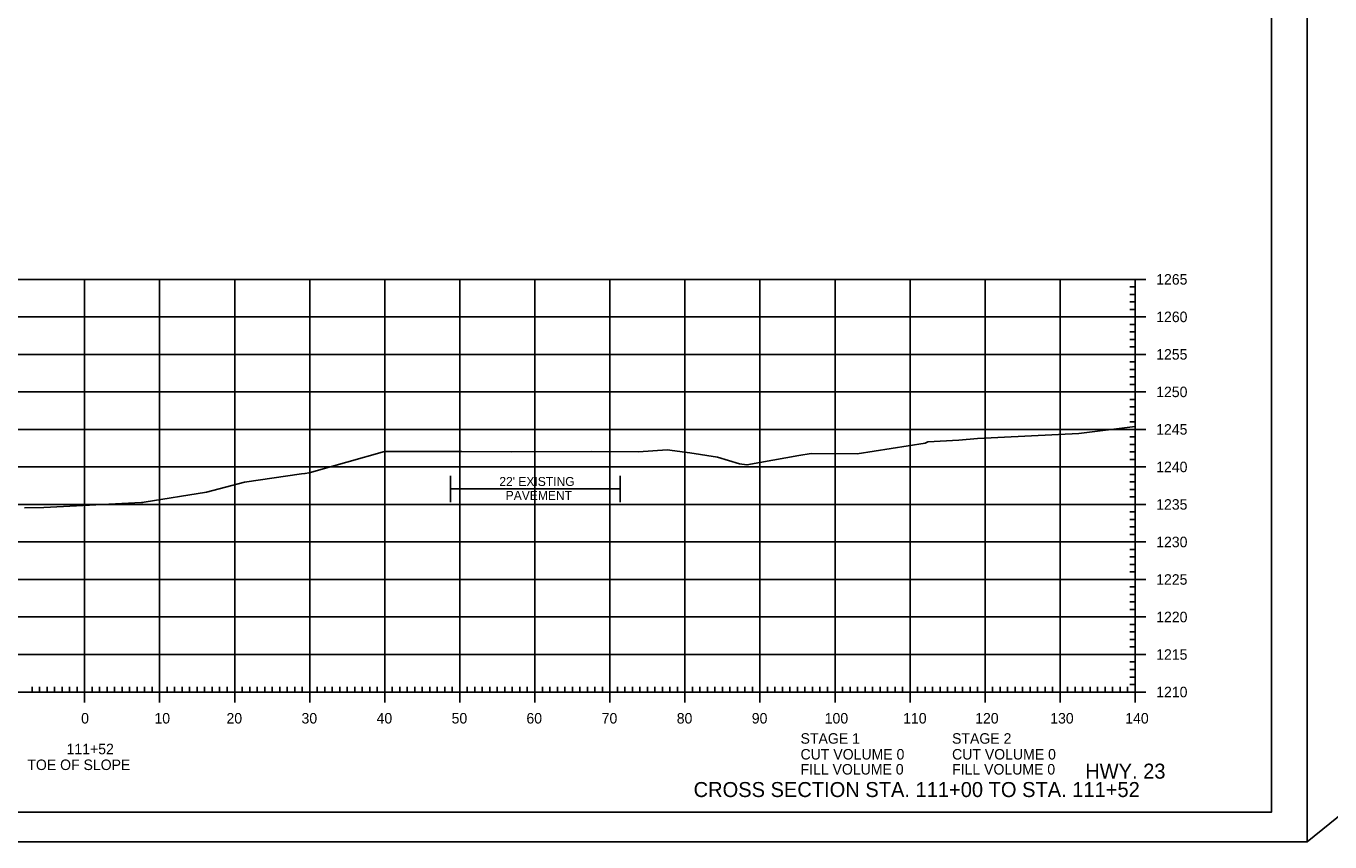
# Model space of a CAD drawing. Extents: x 1406028 to 1412453, y 321733 to 325986.
# Drawn here: x 1406582.1 to 1406755.8, y 322999.4 to 323108.1 of the extents above; entities that cross this region are included whole.
import ezdxf

# ---------------------------------------------------------------- set-up
doc = ezdxf.new("R2010")
doc.units = 0
for name, color, linetype in [('R_Axis', 7, 'Continuous'), ('R_Axis Annot', 7, 'Continuous'), ('R_Border', 7, 'Continuous'), ('R_Draft', 7, 'Continuous'), ('R_Exist Surface', 7, 'Continuous'), ('R_Grid', 7, 'Continuous'), ('R_No Plot', 7, 'Continuous'), ('R_Water', 7, 'Continuous')]:
    doc.layers.add(name, color=color, linetype=linetype)

msp = doc.modelspace()

# ---------------------------------------------------------------- linework, layer by layer
at = {"layer": 'R_Axis'}
for p, q in [((1406731.29, 323074.34), (1406728.49, 323074.34)), ((1406729.89, 323019.34), (1406729.89, 323074.34)), ((1406729.89, 323073.34), (1406729.19, 323073.34)), ((1406729.89, 323072.34), (1406729.19, 323072.34)), ((1406729.89, 323071.34), (1406729.19, 323071.34)), ((1406729.89, 323070.34), (1406729.19, 323070.34)), ((1406731.29, 323069.34), (1406728.49, 323069.34)), ((1406729.89, 323068.34), (1406729.19, 323068.34)), ((1406729.89, 323067.34), (1406729.19, 323067.34)), ((1406729.89, 323066.34), (1406729.19, 323066.34)), ((1406729.89, 323065.34), (1406729.19, 323065.34)), ((1406731.29, 323064.34), (1406728.49, 323064.34)), ((1406729.89, 323063.34), (1406729.19, 323063.34)), ((1406729.89, 323062.34), (1406729.19, 323062.34)), ((1406729.89, 323061.34), (1406729.19, 323061.34)), ((1406729.89, 323060.34), (1406729.19, 323060.34)), ((1406731.29, 323059.34), (1406728.49, 323059.34)), ((1406729.89, 323058.34), (1406729.19, 323058.34)), ((1406729.89, 323057.34), (1406729.19, 323057.34)), ((1406729.89, 323056.34), (1406729.19, 323056.34)), ((1406729.89, 323055.34), (1406729.19, 323055.34)), ((1406731.29, 323054.34), (1406728.49, 323054.34)), ((1406729.89, 323053.34), (1406729.19, 323053.34)), ((1406729.89, 323052.34), (1406729.19, 323052.34)), ((1406729.89, 323051.34), (1406729.19, 323051.34)), ((1406731.29, 323049.34), (1406728.49, 323049.34)), ((1406729.89, 323050.34), (1406729.19, 323050.34)), ((1406729.89, 323048.34), (1406729.19, 323048.34)), ((1406729.89, 323047.34), (1406729.19, 323047.34)), ((1406729.89, 323046.34), (1406729.19, 323046.34)), ((1406731.29, 323044.34), (1406728.49, 323044.34)), ((1406729.89, 323045.34), (1406729.19, 323045.34)), ((1406729.89, 323043.34), (1406729.19, 323043.34)), ((1406729.89, 323042.34), (1406729.19, 323042.34)), ((1406729.89, 323041.34), (1406729.19, 323041.34)), ((1406731.29, 323039.34), (1406728.49, 323039.34)), ((1406729.89, 323040.34), (1406729.19, 323040.34)), ((1406729.89, 323038.34), (1406729.19, 323038.34)), ((1406729.89, 323037.34), (1406729.19, 323037.34)), ((1406729.89, 323036.34), (1406729.19, 323036.34)), ((1406731.29, 323034.34), (1406728.49, 323034.34)), ((1406729.89, 323035.34), (1406729.19, 323035.34)), ((1406729.89, 323033.34), (1406729.19, 323033.34)), ((1406729.89, 323032.34), (1406729.19, 323032.34)), ((1406729.89, 323031.34), (1406729.19, 323031.34)), ((1406729.89, 323030.34), (1406729.19, 323030.34)), ((1406731.29, 323029.34), (1406728.49, 323029.34)), ((1406729.89, 323028.34), (1406729.19, 323028.34)), ((1406729.89, 323027.34), (1406729.19, 323027.34)), ((1406729.89, 323026.34), (1406729.19, 323026.34)), ((1406729.89, 323025.34), (1406729.19, 323025.34)), ((1406731.29, 323024.34), (1406728.49, 323024.34)), ((1406729.89, 323023.34), (1406729.19, 323023.34)), ((1406729.89, 323022.34), (1406729.19, 323022.34)), ((1406582.89, 323019.34), (1406582.89, 323020.04)), ((1406583.89, 323019.34), (1406583.89, 323020.04)), ((1406584.89, 323019.34), (1406584.89, 323020.04)), ((1406585.89, 323019.34), (1406585.89, 323020.04)), ((1406586.89, 323019.34), (1406586.89, 323020.04)), ((1406587.89, 323019.34), (1406587.89, 323020.04)), ((1406588.89, 323019.34), (1406588.89, 323020.04)), ((1406589.89, 323017.94), (1406589.89, 323020.74)), ((1406590.89, 323019.34), (1406590.89, 323020.04)), ((1406591.89, 323019.34), (1406591.89, 323020.04)), ((1406592.89, 323019.34), (1406592.89, 323020.04)), ((1406593.89, 323019.34), (1406593.89, 323020.04)), ((1406594.89, 323019.34), (1406594.89, 323020.04)), ((1406595.89, 323019.34), (1406595.89, 323020.04)), ((1406596.89, 323019.34), (1406596.89, 323020.04)), ((1406597.89, 323019.34), (1406597.89, 323020.04)), ((1406598.89, 323019.34), (1406598.89, 323020.04)), ((1406599.89, 323017.94), (1406599.89, 323020.74)), ((1406600.89, 323019.34), (1406600.89, 323020.04)), ((1406601.89, 323019.34), (1406601.89, 323020.04)), ((1406602.89, 323019.34), (1406602.89, 323020.04)), ((1406603.89, 323019.34), (1406603.89, 323020.04)), ((1406604.89, 323019.34), (1406604.89, 323020.04)), ((1406605.89, 323019.34), (1406605.89, 323020.04)), ((1406606.89, 323019.34), (1406606.89, 323020.04)), ((1406607.89, 323019.34), (1406607.89, 323020.04)), ((1406608.89, 323019.34), (1406608.89, 323020.04)), ((1406609.89, 323017.94), (1406609.89, 323020.74)), ((1406610.89, 323019.34), (1406610.89, 323020.04)), ((1406611.89, 323019.34), (1406611.89, 323020.04)), ((1406612.89, 323019.34), (1406612.89, 323020.04)), ((1406613.89, 323019.34), (1406613.89, 323020.04)), ((1406614.89, 323019.34), (1406614.89, 323020.04)), ((1406615.89, 323019.34), (1406615.89, 323020.04)), ((1406616.89, 323019.34), (1406616.89, 323020.04)), ((1406617.89, 323019.34), (1406617.89, 323020.04)), ((1406618.89, 323019.34), (1406618.89, 323020.04)), ((1406619.89, 323017.94), (1406619.89, 323020.74)), ((1406620.89, 323019.34), (1406620.89, 323020.04)), ((1406621.89, 323019.34), (1406621.89, 323020.04)), ((1406622.89, 323019.34), (1406622.89, 323020.04)), ((1406623.89, 323019.34), (1406623.89, 323020.04)), ((1406624.89, 323019.34), (1406624.89, 323020.04)), ((1406625.89, 323019.34), (1406625.89, 323020.04)), ((1406626.89, 323019.34), (1406626.89, 323020.04)), ((1406627.89, 323019.34), (1406627.89, 323020.04)), ((1406628.89, 323019.34), (1406628.89, 323020.04)), ((1406629.89, 323017.94), (1406629.89, 323020.74)), ((1406630.89, 323019.34), (1406630.89, 323020.04)), ((1406631.89, 323019.34), (1406631.89, 323020.04)), ((1406632.89, 323019.34), (1406632.89, 323020.04)), ((1406633.89, 323019.34), (1406633.89, 323020.04)), ((1406634.89, 323019.34), (1406634.89, 323020.04)), ((1406635.89, 323019.34), (1406635.89, 323020.04)), ((1406636.89, 323019.34), (1406636.89, 323020.04)), ((1406637.89, 323019.34), (1406637.89, 323020.04)), ((1406638.89, 323019.34), (1406638.89, 323020.04)), ((1406639.89, 323017.94), (1406639.89, 323020.74)), ((1406640.89, 323019.34), (1406640.89, 323020.04)), ((1406641.89, 323019.34), (1406641.89, 323020.04)), ((1406642.89, 323019.34), (1406642.89, 323020.04)), ((1406643.89, 323019.34), (1406643.89, 323020.04)), ((1406644.89, 323019.34), (1406644.89, 323020.04)), ((1406645.89, 323019.34), (1406645.89, 323020.04)), ((1406646.89, 323019.34), (1406646.89, 323020.04)), ((1406647.89, 323019.34), (1406647.89, 323020.04)), ((1406648.89, 323019.34), (1406648.89, 323020.04)), ((1406649.89, 323017.94), (1406649.89, 323020.74)), ((1406650.89, 323019.34), (1406650.89, 323020.04)), ((1406651.89, 323019.34), (1406651.89, 323020.04)), ((1406652.89, 323019.34), (1406652.89, 323020.04)), ((1406653.89, 323019.34), (1406653.89, 323020.04)), ((1406654.89, 323019.34), (1406654.89, 323020.04)), ((1406655.89, 323019.34), (1406655.89, 323020.04)), ((1406656.89, 323019.34), (1406656.89, 323020.04)), ((1406657.89, 323019.34), (1406657.89, 323020.04)), ((1406658.89, 323019.34), (1406658.89, 323020.04)), ((1406659.89, 323017.94), (1406659.89, 323020.74)), ((1406660.89, 323019.34), (1406660.89, 323020.04)), ((1406661.89, 323019.34), (1406661.89, 323020.04)), ((1406662.89, 323019.34), (1406662.89, 323020.04)), ((1406663.89, 323019.34), (1406663.89, 323020.04)), ((1406664.89, 323019.34), (1406664.89, 323020.04)), ((1406665.89, 323019.34), (1406665.89, 323020.04)), ((1406666.89, 323019.34), (1406666.89, 323020.04)), ((1406667.89, 323019.34), (1406667.89, 323020.04)), ((1406668.89, 323019.34), (1406668.89, 323020.04)), ((1406669.89, 323017.94), (1406669.89, 323020.74)), ((1406670.89, 323019.34), (1406670.89, 323020.04)), ((1406671.89, 323019.34), (1406671.89, 323020.04)), ((1406672.89, 323019.34), (1406672.89, 323020.04)), ((1406673.89, 323019.34), (1406673.89, 323020.04)), ((1406674.89, 323019.34), (1406674.89, 323020.04)), ((1406675.89, 323019.34), (1406675.89, 323020.04)), ((1406676.89, 323019.34), (1406676.89, 323020.04)), ((1406677.89, 323019.34), (1406677.89, 323020.04)), ((1406678.89, 323019.34), (1406678.89, 323020.04)), ((1406679.89, 323017.94), (1406679.89, 323020.74)), ((1406680.89, 323019.34), (1406680.89, 323020.04)), ((1406681.89, 323019.34), (1406681.89, 323020.04)), ((1406682.89, 323019.34), (1406682.89, 323020.04)), ((1406683.89, 323019.34), (1406683.89, 323020.04)), ((1406684.89, 323019.34), (1406684.89, 323020.04)), ((1406685.89, 323019.34), (1406685.89, 323020.04)), ((1406686.89, 323019.34), (1406686.89, 323020.04)), ((1406687.89, 323019.34), (1406687.89, 323020.04)), ((1406688.89, 323019.34), (1406688.89, 323020.04)), ((1406689.89, 323017.94), (1406689.89, 323020.74)), ((1406690.89, 323019.34), (1406690.89, 323020.04)), ((1406691.89, 323019.34), (1406691.89, 323020.04)), ((1406692.89, 323019.34), (1406692.89, 323020.04)), ((1406693.89, 323019.34), (1406693.89, 323020.04)), ((1406694.89, 323019.34), (1406694.89, 323020.04)), ((1406695.89, 323019.34), (1406695.89, 323020.04)), ((1406696.89, 323019.34), (1406696.89, 323020.04)), ((1406697.89, 323019.34), (1406697.89, 323020.04)), ((1406698.89, 323019.34), (1406698.89, 323020.04)), ((1406699.89, 323017.94), (1406699.89, 323020.74)), ((1406700.89, 323019.34), (1406700.89, 323020.04)), ((1406701.89, 323019.34), (1406701.89, 323020.04)), ((1406702.89, 323019.34), (1406702.89, 323020.04)), ((1406703.89, 323019.34), (1406703.89, 323020.04)), ((1406704.89, 323019.34), (1406704.89, 323020.04)), ((1406705.89, 323019.34), (1406705.89, 323020.04)), ((1406706.89, 323019.34), (1406706.89, 323020.04)), ((1406707.89, 323019.34), (1406707.89, 323020.04)), ((1406708.89, 323019.34), (1406708.89, 323020.04)), ((1406709.89, 323017.94), (1406709.89, 323020.74)), ((1406710.89, 323019.34), (1406710.89, 323020.04)), ((1406711.89, 323019.34), (1406711.89, 323020.04)), ((1406712.89, 323019.34), (1406712.89, 323020.04)), ((1406713.89, 323019.34), (1406713.89, 323020.04)), ((1406714.89, 323019.34), (1406714.89, 323020.04)), ((1406715.89, 323019.34), (1406715.89, 323020.04)), ((1406716.89, 323019.34), (1406716.89, 323020.04)), ((1406717.89, 323019.34), (1406717.89, 323020.04)), ((1406718.89, 323019.34), (1406718.89, 323020.04)), ((1406719.89, 323017.94), (1406719.89, 323020.74)), ((1406720.89, 323019.34), (1406720.89, 323020.04)), ((1406721.89, 323019.34), (1406721.89, 323020.04)), ((1406722.89, 323019.34), (1406722.89, 323020.04)), ((1406723.89, 323019.34), (1406723.89, 323020.04)), ((1406724.89, 323019.34), (1406724.89, 323020.04)), ((1406725.89, 323019.34), (1406725.89, 323020.04)), ((1406726.89, 323019.34), (1406726.89, 323020.04)), ((1406727.89, 323019.34), (1406727.89, 323020.04)), ((1406728.89, 323019.34), (1406728.89, 323020.04)), ((1406729.89, 323021.34), (1406729.19, 323021.34)), ((1406729.89, 323020.34), (1406729.19, 323020.34)), ((1406729.89, 323017.94), (1406729.89, 323020.74)), ((1406449.89, 323019.34), (1406729.89, 323019.34)), ((1406731.29, 323019.34), (1406728.49, 323019.34))]:
    msp.add_line(p, q, dxfattribs=at)
at = {"layer": 'R_Border'}
for q in [(1406748.07, 323208.8), (1406431.89, 323003.34)]:
    msp.add_line((1406748.07, 323003.34), q, dxfattribs=at)
at = {"layer": 'R_Draft'}
for p, q in [((1406638.64, 323048.14), (1406638.64, 323044.65)), ((1406661.27, 323048.14), (1406661.27, 323044.65)), ((1406638.66, 323046.43), (1406661.24, 323046.43))]:
    msp.add_line(p, q, dxfattribs=at)
at = {"layer": 'R_Exist Surface'}
msp.add_lwpolyline([(1406581.88, 323043.89), (1406584.48, 323043.94), (1406597.48, 323044.61), (1406597.66, 323044.62), (1406597.82, 323044.63), (1406606.14, 323045.96), (1406611.22, 323047.31), (1406618.8, 323048.41), (1406619.25, 323048.45), (1406619.83, 323048.57), (1406629.86, 323051.39), (1406640.14, 323051.39), (1406646.81, 323051.37), (1406657.41, 323051.38), (1406663.71, 323051.36), (1406667.54, 323051.63), (1406670.54, 323051.2), (1406674.24, 323050.62), (1406677.15, 323049.73), (1406678.16, 323049.6), (1406685.05, 323050.86), (1406686.73, 323051.12), (1406692.86, 323051.07), (1406701.9, 323052.52), (1406702.28, 323052.69), (1406706.4, 323052.91), (1406708.89, 323053.12), (1406722.37, 323053.81), (1406729.89, 323054.73)], dxfattribs=at)
at = {"layer": 'R_Grid'}
for p, q in [((1406449.89, 323074.34), (1406729.89, 323074.34)), ((1406589.89, 323019.34), (1406589.89, 323074.34)), ((1406599.89, 323019.34), (1406599.89, 323074.34)), ((1406609.89, 323019.34), (1406609.89, 323074.34)), ((1406619.89, 323019.34), (1406619.89, 323074.34)), ((1406629.89, 323019.34), (1406629.89, 323074.34)), ((1406639.89, 323019.34), (1406639.89, 323074.34)), ((1406649.89, 323019.34), (1406649.89, 323074.34)), ((1406659.89, 323019.34), (1406659.89, 323074.34)), ((1406669.89, 323019.34), (1406669.89, 323074.34)), ((1406679.89, 323019.34), (1406679.89, 323074.34)), ((1406689.89, 323019.34), (1406689.89, 323074.34)), ((1406699.89, 323019.34), (1406699.89, 323074.34)), ((1406709.89, 323019.34), (1406709.89, 323074.34)), ((1406719.89, 323019.34), (1406719.89, 323074.34)), ((1406729.89, 323019.34), (1406729.89, 323074.34)), ((1406449.89, 323069.34), (1406729.89, 323069.34)), ((1406449.89, 323064.34), (1406729.89, 323064.34)), ((1406449.89, 323059.34), (1406729.89, 323059.34)), ((1406449.89, 323054.34), (1406729.89, 323054.34)), ((1406449.89, 323049.34), (1406729.89, 323049.34)), ((1406449.89, 323044.34), (1406729.89, 323044.34)), ((1406449.89, 323039.34), (1406729.89, 323039.34)), ((1406449.89, 323034.34), (1406729.89, 323034.34)), ((1406449.89, 323029.34), (1406729.89, 323029.34)), ((1406449.89, 323024.34), (1406729.89, 323024.34)), ((1406449.89, 323019.34), (1406729.89, 323019.34))]:
    msp.add_line(p, q, dxfattribs=at)
at = {"layer": 'R_No Plot'}
msp.add_line((1406419.49, 322999.36), (1406752.82, 322999.36), dxfattribs=at)
for points in [[(1406419.48, 323212.7), (1406752.82, 323212.7), (1406752.82, 322999.36), (1406419.48, 322999.36)], [(1406665.81, 323208.8), (1406685.43, 323208.8), (1406685.43, 323198.92), (1406701.54, 323198.92), (1406724.74, 323198.92), (1406724.74, 323174.59), (1406748.07, 323174.59), (1406748.07, 323003.34), (1406431.89, 323003.34), (1406431.89, 323208.8)]]:
    msp.add_lwpolyline(points, close=True, dxfattribs=at)
at = {"layer": 'R_Water'}
msp.add_line((1406752.82, 322999.36), (1406884.16, 323105.96), dxfattribs=at)

# ---------------------------------------------------------------- texts
at = {"layer": 'R_Axis Annot'}
for s, p in [('1265', (1406732.69, 323073.64)), ('1260', (1406732.69, 323068.64)), ('1255', (1406732.69, 323063.64)), ('1250', (1406732.69, 323058.64)), ('1245', (1406732.69, 323053.64)), ('1240', (1406732.69, 323048.64)), ('1235', (1406732.69, 323043.64)), ('1230', (1406732.69, 323038.64)), ('1225', (1406732.69, 323033.64)), ('1220', (1406732.69, 323028.64)), ('1215', (1406732.69, 323023.64)), ('1210', (1406732.69, 323018.64)), ('0', (1406589.43, 323015.14)), ('10', (1406599.2, 323015.14)), ('20', (1406608.8, 323015.14)), ('30', (1406618.8, 323015.14)), ('40', (1406628.8, 323015.14)), ('50', (1406638.8, 323015.14)), ('60', (1406648.77, 323015.14)), ('70', (1406658.8, 323015.14)), ('80', (1406668.8, 323015.14)), ('90', (1406678.8, 323015.14)), ('100', (1406688.52, 323015.14)), ('110', (1406698.97, 323015.14)), ('120', (1406708.57, 323015.14)), ('130', (1406718.57, 323015.14)), ('140', (1406728.57, 323015.14)), ('STAGE 1', (1406685.3, 323012.45)), ('STAGE 2', (1406705.49, 323012.45)), ('111+52', (1406587.49, 323011.04)), ('CUT VOLUME 0', (1406685.3, 323010.34)), ('CUT VOLUME 0', (1406705.49, 323010.34)), ('TOE OF SLOPE', (1406582.26, 323008.94)), ('FILL VOLUME 0', (1406685.3, 323008.34)), ('FILL VOLUME 0', (1406705.49, 323008.34))]:
    msp.add_text(s, height=1.4, dxfattribs=at).set_placement(p)
at = {"layer": 'R_Draft'}
for s, height, p in [("22' EXISTING ", 1.2, (1406645.16, 323046.8)), ('PAVEMENT', 1.2, (1406646.01, 323044.94)), ('HWY. 23', 2, (1406723.23, 323007.79)), ('CROSS SECTION STA. 111+00 TO STA. 111+52', 2, (1406671.05, 323005.34))]:
    msp.add_text(s, height=height, dxfattribs=at).set_placement(p)
at = {"layer": 'R_No Plot'}
for p in [(1406706.36, 323052.86), (1406670.5, 323051.15), (1406686.68, 323051.07), (1406677.11, 323049.68), (1406619.79, 323048.52), (1406597.77, 323044.58), (1406584.43, 323043.89)]:
    msp.add_text('+', height=0.1, dxfattribs=at).set_placement(p)

doc.saveas('drawing.dxf')
